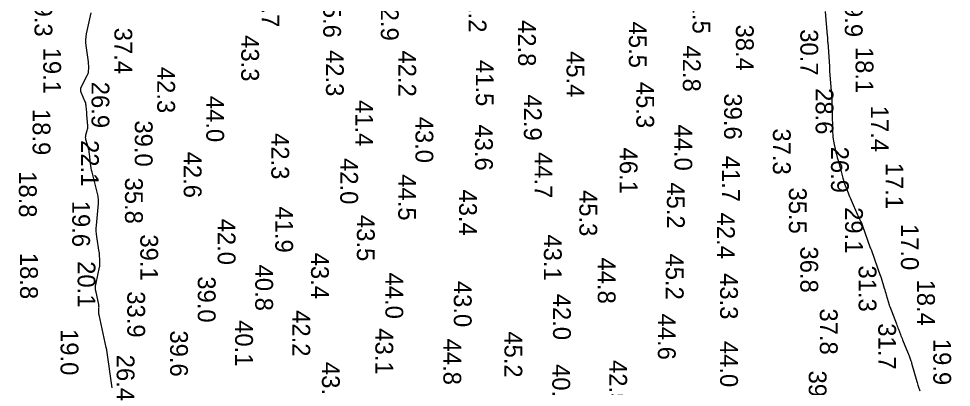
# Model space of a CAD drawing. Extents: x 1178573 to 1187098, y 693282 to 751751.
# Drawn here: x 1181004 to 1181659, y 699032 to 699291 of the extents above; entities that cross this region are included whole.
import ezdxf

# ---------------------------------------------------------------- set-up
doc = ezdxf.new("R2010")
doc.units = 0
doc.layers.add('V-HYDS-MAJR', color=7, linetype='Continuous')
doc.layers.add('V-HYDS-SOUN', color=7, linetype='Continuous')

msp = doc.modelspace()

# ---------------------------------------------------------------- linework, layer by layer
at = {"layer": 'V-HYDS-MAJR'}
for points in [[(1181069.81, 699031.99), (1181066.08, 699058.48), (1181066.06, 699058.64), (1181066.03, 699058.79), (1181066, 699058.94), (1181065.97, 699059.09), (1181065.83, 699059.69), (1181065.8, 699059.84), (1181065.77, 699059.99), (1181065.73, 699060.14), (1181065.7, 699060.29), (1181060.68, 699083.33), (1181060.57, 699083.93), (1181060.5, 699084.53), (1181060.47, 699085.13), (1181060.48, 699085.74), (1181060.59, 699088.18), (1181060.6, 699088.79), (1181060.57, 699089.4), (1181060.49, 699090), (1181060.38, 699090.59), (1181058.49, 699099.14), (1181058.22, 699100.76), (1181058.13, 699102.39), (1181058.22, 699104.01), (1181058.49, 699105.63), (1181061, 699116.86), (1181061.08, 699117.3), (1181061.14, 699117.73), (1181061.17, 699118.18), (1181061.18, 699118.62), (1181061.15, 699120.4), (1181061.15, 699120.85), (1181061.14, 699121.3), (1181061.13, 699121.74), (1181061.12, 699122.19), (1181061.03, 699124.97), (1181061, 699125.58), (1181060.96, 699126.19), (1181060.89, 699126.8), (1181060.8, 699127.41), (1181059, 699138.15), (1181058.74, 699140.15), (1181058.6, 699142.15), (1181058.6, 699144.15), (1181058.73, 699146.16), (1181060.25, 699161.53), (1181060.27, 699161.82), (1181060.29, 699162.11), (1181060.3, 699162.4), (1181060.3, 699162.7), (1181060.29, 699164.02), (1181060.29, 699164.23), (1181060.28, 699164.45), (1181060.26, 699164.66), (1181060.23, 699164.88), (1181060.1, 699165.73), (1181060.07, 699165.94), (1181060.03, 699166.15), (1181059.99, 699166.36), (1181059.94, 699166.57), (1181055.7, 699183.45), (1181055.35, 699184.95), (1181055.05, 699186.46), (1181054.82, 699187.98), (1181054.63, 699189.51), (1181053.94, 699196.3), (1181053.79, 699197.51), (1181053.59, 699198.7), (1181053.33, 699199.88), (1181053.01, 699201.06), (1181051.42, 699206.45), (1181051.24, 699207.26), (1181051.18, 699208.06), (1181051.24, 699208.86), (1181051.42, 699209.67), (1181052.38, 699212.89), (1181052.58, 699213.69), (1181052.71, 699214.51), (1181052.76, 699215.34), (1181052.73, 699216.17), (1181052.14, 699223.74), (1181052.08, 699224.56), (1181052.01, 699225.38), (1181051.94, 699226.2), (1181051.86, 699227.03), (1181051.55, 699230.31), (1181051.44, 699231.13), (1181051.26, 699231.92), (1181051.02, 699232.7), (1181050.72, 699233.46), (1181048.23, 699238.98), (1181047.84, 699240.15), (1181047.73, 699241.31), (1181047.9, 699242.47), (1181048.34, 699243.61), (1181052.56, 699251.91), (1181052.79, 699252.42), (1181052.98, 699252.95), (1181053.12, 699253.5), (1181053.21, 699254.06), (1181053.52, 699256.73), (1181053.55, 699257.09), (1181053.56, 699257.46), (1181053.54, 699257.82), (1181053.51, 699258.19), (1181053.32, 699259.65), (1181053.28, 699260.01), (1181053.23, 699260.38), (1181053.18, 699260.74), (1181053.13, 699261.1), (1181051.63, 699272.55), (1181051.45, 699274.57), (1181051.44, 699276.59), (1181051.6, 699278.6), (1181051.93, 699280.61), (1181055.03, 699295.48)], [(1181570.72, 699296.35), (1181572.18, 699279.3), (1181572.21, 699278.93), (1181572.24, 699278.55), (1181572.26, 699278.18), (1181572.28, 699277.81), (1181572.36, 699276.32), (1181572.38, 699275.94), (1181572.4, 699275.57), (1181572.42, 699275.2), (1181572.44, 699274.83), (1181573.6, 699257.69), (1181573.61, 699257.4), (1181573.63, 699257.11), (1181573.64, 699256.82), (1181573.64, 699256.53), (1181573.66, 699254.85), (1181573.66, 699254.82), (1181573.66, 699254.79), (1181573.67, 699254.77), (1181573.68, 699254.74), (1181573.72, 699254.64), (1181573.73, 699254.61), (1181573.74, 699254.58), (1181573.75, 699254.56), (1181573.75, 699254.53), (1181575.42, 699234.94), (1181575.43, 699234.78), (1181575.42, 699234.62), (1181575.41, 699234.46), (1181575.39, 699234.3), (1181575.29, 699233.66), (1181575.26, 699233.5), (1181575.25, 699233.34), (1181575.24, 699233.18), (1181575.25, 699233.02), (1181575.39, 699229.45), (1181575.42, 699228.8), (1181575.44, 699228.15), (1181575.46, 699227.5), (1181575.48, 699226.86), (1181575.91, 699211.45), (1181575.99, 699209.9), (1181576.13, 699208.36), (1181576.35, 699206.83), (1181576.63, 699205.3), (1181578.04, 699198.47), (1181578.28, 699197.32), (1181578.55, 699196.18), (1181578.84, 699195.05), (1181579.15, 699193.92), (1181580.43, 699189.4), (1181580.75, 699188.28), (1181581.06, 699187.15), (1181581.37, 699186.01), (1181581.67, 699184.88), (1181583.13, 699179.3), (1181583.49, 699177.99), (1181583.88, 699176.7), (1181584.32, 699175.42), (1181584.79, 699174.16), (1181586.81, 699168.92), (1181587.32, 699167.63), (1181587.84, 699166.35), (1181588.37, 699165.07), (1181588.92, 699163.79), (1181593.35, 699153.62), (1181593.64, 699152.98), (1181593.93, 699152.33), (1181594.24, 699151.7), (1181594.55, 699151.06), (1181595.8, 699148.53), (1181596.11, 699147.9), (1181596.39, 699147.25), (1181596.66, 699146.6), (1181596.9, 699145.94), (1181602.37, 699130.43), (1181602.43, 699130.27), (1181602.5, 699130.1), (1181602.56, 699129.94), (1181602.64, 699129.78), (1181602.92, 699129.14), (1181602.99, 699128.98), (1181603.06, 699128.82), (1181603.13, 699128.65), (1181603.19, 699128.49), (1181609.41, 699111.02), (1181609.46, 699110.88), (1181609.51, 699110.74), (1181609.56, 699110.61), (1181609.61, 699110.47), (1181609.8, 699109.92), (1181609.85, 699109.79), (1181609.89, 699109.65), (1181609.94, 699109.51), (1181609.98, 699109.37), (1181612.2, 699101.95), (1181612.55, 699100.77), (1181612.89, 699099.6), (1181613.23, 699098.43), (1181613.57, 699097.26), (1181615.54, 699090.45), (1181615.57, 699090.33), (1181615.61, 699090.22), (1181615.65, 699090.1), (1181615.69, 699089.99), (1181615.87, 699089.53), (1181615.91, 699089.41), (1181615.95, 699089.3), (1181616, 699089.18), (1181616.04, 699089.07), (1181620.75, 699076.94), (1181621.11, 699076.01), (1181621.47, 699075.07), (1181621.82, 699074.13), (1181622.17, 699073.19), (1181623.57, 699069.44), (1181623.92, 699068.5), (1181624.28, 699067.56), (1181624.65, 699066.63), (1181625.02, 699065.7), (1181628.91, 699056.13), (1181629.14, 699055.57), (1181629.36, 699055.01), (1181629.58, 699054.46), (1181629.8, 699053.9), (1181630.67, 699051.66), (1181630.88, 699051.09), (1181631.07, 699050.53), (1181631.26, 699049.95), (1181631.43, 699049.38), (1181635.03, 699036.51), (1181635.27, 699035.67), (1181635.52, 699034.83), (1181635.78, 699033.99), (1181636.05, 699033.16), (1181637.16, 699029.83)]]:
    msp.add_lwpolyline(points, dxfattribs=at)

# ---------------------------------------------------------------- texts
at = {"layer": 'V-HYDS-SOUN'}
for s, p in [('45.7 ', (1181174.77, 699317.84)), ('41.2 ', (1181320.23, 699314.19)), ('19.3 ', (1181015.32, 699311.28)), ('45.6 ', (1181218.11, 699310.42)), ('42.9 ', (1181258.57, 699308.36)), ('41.5 ', (1181477.53, 699313.26)), ('19.9 ', (1181584.49, 699310.95)), ('42.8 ', (1181354.99, 699290.38)), ('45.5 ', (1181432.81, 699289.31)), ('37.4 ', (1181071.42, 699285.01)), ('38.4 ', (1181507.97, 699287.24)), ('30.7 ', (1181553.24, 699283.95)), ('43.3 ', (1181160.49, 699279.78)), ('19.1 ', (1181021.43, 699271.01)), ('42.3 ', (1181220.04, 699269.31)), ('42.2 ', (1181270.88, 699269.02)), ('45.4 ', (1181389, 699268.6)), ('42.8 ', (1181470.71, 699272.53)), ('18.1 ', (1181592.07, 699271.54)), ('41.5 ', (1181325.33, 699262.37)), ('42.3 ', (1181101.5, 699257.5)), ('26.9 ', (1181055.35, 699247.04)), ('45.3 ', (1181438.05, 699247)), ('28.6 ', (1181563.97, 699242.57)), ('44.0 ', (1181135.95, 699237.14)), ('42.9 ', (1181359.06, 699238.18)), ('39.6 ', (1181499.7, 699238.87)), ('41.4 ', (1181240.64, 699234.22)), ('17.4 ', (1181602.75, 699230.25)), ('18.9 ', (1181013.98, 699227.94)), ('43.0 ', (1181282.9, 699222.54)), ('39.0 ', (1181085.76, 699219.91)), ('43.6 ', (1181324.73, 699217.08)), ('44.0 ', (1181464.79, 699217.03)), ('42.3 ', (1181181.65, 699210.98)), ('37.3 ', (1181533.98, 699214.26)), ('22.1 ', (1181047.97, 699206.08)), ('42.6 ', (1181120.11, 699197.96)), ('44.7 ', (1181366.56, 699197.69)), ('46.1 ', (1181426.38, 699200.83)), ('26.9 ', (1181574.77, 699201.47)), ('42.0 ', (1181230.05, 699193.44)), ('41.7 ', (1181498.29, 699195.13)), ('18.8 ', (1181004.34, 699184.21)), ('17.1 ', (1181613.1, 699190.17)), ('35.8 ', (1181078.88, 699179.75)), ('44.5 ', (1181270.81, 699182.06)), ('45.2 ', (1181459.53, 699176.4)), ('43.4 ', (1181313.54, 699171.39)), ('45.3 ', (1181398.03, 699170.99)), ('35.5 ', (1181545.21, 699172.77)), ('19.6 ', (1181041.79, 699163.47)), ('41.9 ', (1181184.42, 699159.47)), ('29.1 ', (1181584.68, 699158.97)), ('42.0 ', (1181143.96, 699150.89)), ('43.5 ', (1181241.77, 699153.48)), ('42.4 ', (1181494.71, 699155.15)), ('17.0 ', (1181623.91, 699147.18)), ('39.1 ', (1181089.61, 699139.84)), ('43.1 ', (1181373.1, 699139.81)), ('36.8 ', (1181553.22, 699131.35)), ('18.8 ', (1181005.16, 699126.86)), ('43.4 ', (1181209.54, 699127)), ('45.2 ', (1181458.74, 699126.4)), ('20.1 ', (1181045.58, 699121.01)), ('40.8 ', (1181170.35, 699118.59)), ('44.8 ', (1181410.96, 699123.58)), ('31.3 ', (1181594.19, 699118)), ('44.0 ', (1181261.77, 699112.99)), ('43.3 ', (1181496.88, 699112.62)), ('39.0 ', (1181130.01, 699110.4)), ('43.0 ', (1181309.84, 699107.15)), ('18.4 ', (1181635.26, 699108.1)), ('33.9 ', (1181080.48, 699099.86)), ('42.0 ', (1181379.52, 699098.13)), ('42.2 ', (1181196.47, 699086.57)), ('37.8 ', (1181566.93, 699087.82)), ('40.1 ', (1181156.24, 699079.58)), ('44.6 ', (1181453.18, 699084.21)), ('19.0 ', (1181033.62, 699073.33)), ('39.6 ', (1181110.56, 699072.37)), ('43.1 ', (1181254.73, 699073.87)), ('45.2 ', (1181345.42, 699071.74)), ('31.7 ', (1181607.97, 699077.38)), ('44.8 ', (1181302.5, 699066.62)), ('44.0 ', (1181496.91, 699064.99)), ('19.9 ', (1181646.62, 699066.43)), ('26.4 ', (1181073.03, 699055.31)), ('43.7 ', (1181217.22, 699050.22)), ('40.5 ', (1181379.01, 699048.72)), ('42.5 ', (1181419.03, 699051.58)), ('39.0 ', (1181559.15, 699044.19))]:
    msp.add_text(s, height=12.5, rotation=270, dxfattribs=at).set_placement(p)

doc.saveas('drawing.dxf')
